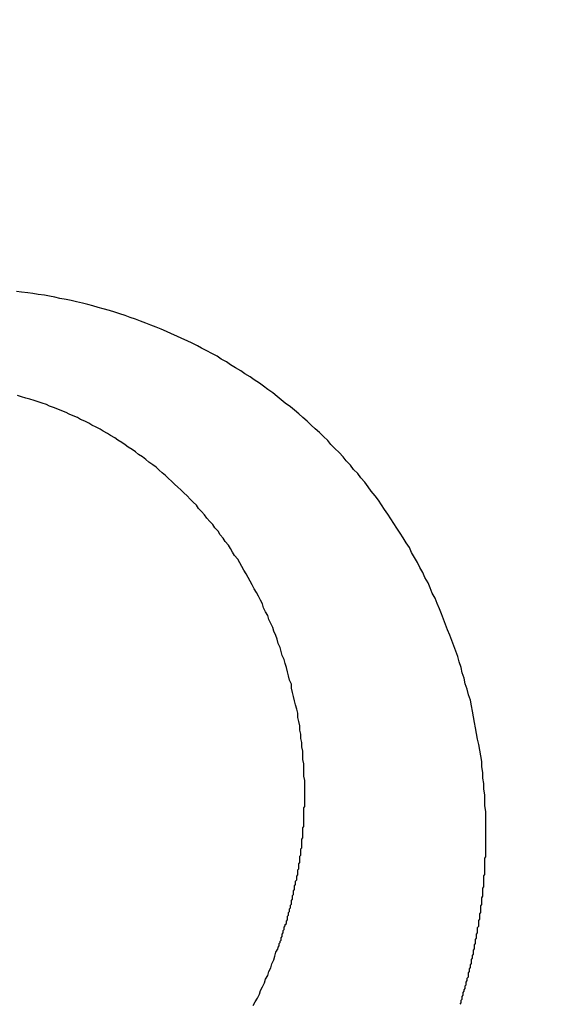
# Model space of a CAD drawing. Header units: millimetres. Extents: x 11979 to 23691, y 12825 to 41978.
# Tile 591 of 656: x 21621.279 to 21621.807, y 40478.984 to 40479.935. Entities that reach past the tile are written whole.
import ezdxf

# ---------------------------------------------------------------- set-up
doc = ezdxf.new("R2010")
doc.units = ezdxf.units.MM
for name, color, linetype in [('- niebieska cienka - izolacja', 120, 'Continuous'), ('-WYMIAR', 8, 'Continuous'), ('PROJEKTOWANE', 5, 'Continuous')]:
    doc.layers.add(name, color=color, linetype=linetype)
doc.styles.get("Standard").update_dxf_attribs({"font": 'arial.ttf'})
doc.dimstyles.new('CZA-KROPKA-50', dxfattribs={"dimtxt": 12, "dimasz": 1, "dimexe": 2, "dimexo": 25, "dimgap": 4, "dimtad": 1, "dimdec": 1, "dimrnd": 0.5, "dimzin": 9, "dimdsep": 46, "dimtxsty": 'Standard', "dimblk": 'CZA-KROPKA', "dimblk1": 'CZA-KROPKA', "dimblk2": 'CZA-KROPKA', "dimsah": 1, "dimcen": -20, "dimse1": 1, "dimse2": 1, "dimclrd": 8, "dimclre": 8, "dimclrt": 9, "dimadec": 0, "dimazin": 0, "dimtfac": 1, "dimtdec": 1, "dimtmove": 1, "dimatfit": 3, "dimldrblk": 'CZA-KROPKA', "dimfxl": 1, "dimtolj": 1, "dimtzin": 9, "dimarcsym": 0})

# ---------------------------------------------------------------- blocks, each defined once
blk = doc.blocks.new('CZA-KROPKA')
at = {"layer": '-WYMIAR', "linetype": 'ByBlock'}
for p, q in [((0, 10), (0, -10)), ((5, 0), (-5, 0))]:
    blk.add_line(p, q, dxfattribs=at)
at = {"layer": '-WYMIAR', "linetype": 'ByBlock', "const_width": 2.5}
blk.add_lwpolyline([(-1.25, 0, 1), (1.25, 0, 1)], format="xyb", close=True, dxfattribs=at)
blk = doc.blocks.new('*D1572')
at = {"layer": '-WYMIAR', "color": 8, "lineweight": -2}
blk.add_line((19929.26778, 40021.6846), (22203.26778, 40021.6846), dxfattribs=at)
at = {"layer": 'Defpoints', "color": 0}
for p in [(19928.26778, 40529.34138), (22204.26778, 40500.34138), (22204.26778, 40021.6846)]:
    blk.add_point(p, dxfattribs=at)
at = {"layer": '-WYMIAR', "color": 8, "lineweight": -2, "rotation": 180}
blk.add_blockref('CZA-KROPKA', (19928.26778, 40021.6846), dxfattribs=at)
at = {"layer": '-WYMIAR', "color": 8, "lineweight": -2}
blk.add_blockref('CZA-KROPKA', (22204.26778, 40021.6846), dxfattribs=at)
at = {"layer": '-WYMIAR', "color": 9, "insert": (21066.26778, 40031.81148), "char_height": 12, "attachment_point": 5}
blk.add_mtext('\\A1;2276', dxfattribs=at)
blk = doc.blocks.new('Pisuar NOVA PRO ze zintegrowanym ceramicznym sitkiem')
for points in [[(-0.0242465, -0.2419304, 0), (-0.0242465, -0.2418764, 0), (-0.0242465, -0.2418224, 0), (-0.0242465, -0.2417694, 0), (-0.0242465, -0.2417154, 0), (-0.0242565, -0.2416614, 0), (-0.0242565, -0.2416074, 0), (-0.0242565, -0.2415534, 0), (-0.0242665, -0.2414994, 0), (-0.0242665, -0.2414454, 0), (-0.0242765, -0.2413914, 0), (-0.0242765, -0.2413374, 0), (-0.0242865, -0.2412844, 0), (-0.0242865, -0.2412304, 0), (-0.0242965, -0.2411764, 0), (-0.0243065, -0.2411224, 0), (-0.0243165, -0.2410684, 0), (-0.0243265, -0.2410144, 0), (-0.0243365, -0.2409604, 0), (-0.0243465, -0.2409074, 0), (-0.0243565, -0.2408534, 0), (-0.0243665, -0.2407994, 0), (-0.0243765, -0.2407464, 0), (-0.0243865, -0.2406934, 0), (-0.0243965, -0.2406394, 0), (-0.0244165, -0.2405864, 0), (-0.0244265, -0.2405334, 0), (-0.0244465, -0.2404804, 0), (-0.0244565, -0.2404274, 0), (-0.0244765, -0.2403744, 0), (-0.0244865, -0.2403224, 0), (-0.0245065, -0.2402694, 0), (-0.0245165, -0.2402174, 0), (-0.0245365, -0.2401654, 0), (-0.0245565, -0.2401134, 0), (-0.0245765, -0.2400614, 0), (-0.0245965, -0.2400094, 0), (-0.0246165, -0.2399584, 0), (-0.0246365, -0.2399064, 0), (-0.0246565, -0.2398554, 0), (-0.0246765, -0.2398044, 0), (-0.0246965, -0.2397544, 0), (-0.0247165, -0.2397034, 0), (-0.0247365, -0.2396534, 0), (-0.0247665, -0.2396034, 0), (-0.0247865, -0.2395534, 0), (-0.0248065, -0.2395044, 0), (-0.0248365, -0.2394544, 0), (-0.0248565, -0.2394054, 0), (-0.0248865, -0.2393574, 0), (-0.0249065, -0.2393084, 0), (-0.0249365, -0.2392604, 0), (-0.0249665, -0.2392124, 0), (-0.0249865, -0.2391644, 0), (-0.0250165, -0.2391174, 0), (-0.0250465, -0.2390704, 0), (-0.0250765, -0.2390234, 0), (-0.0251065, -0.2389774, 0), (-0.0251365, -0.2389314, 0), (-0.0251665, -0.2388854, 0), (-0.0251965, -0.2388404, 0), (-0.0252265, -0.2387954, 0), (-0.0252565, -0.2387514, 0), (-0.0252865, -0.2387064, 0), (-0.0253165, -0.2386624, 0), (-0.0253565, -0.2386194, 0), (-0.0253865, -0.2385764, 0), (-0.0254165, -0.2385334, 0), (-0.0254565, -0.2384914, 0), (-0.0254865, -0.2384494, 0), (-0.0255265, -0.2384084, 0), (-0.0255565, -0.2383674, 0), (-0.0255965, -0.2383264, 0), (-0.0256265, -0.2382864, 0), (-0.0256665, -0.2382464, 0), (-0.0257065, -0.2382074, 0), (-0.0257465, -0.2381684, 0), (-0.0257765, -0.2381294, 0), (-0.0258165, -0.2380914, 0), (-0.0258565, -0.2380534, 0), (-0.0258965, -0.2380164, 0), (-0.0259365, -0.2379804, 0), (-0.0259765, -0.2379434, 0), (-0.0260165, -0.2379074, 0), (-0.0260565, -0.2378724, 0), (-0.0260965, -0.2378374, 0), (-0.0261365, -0.2378034, 0), (-0.0261865, -0.2377694, 0), (-0.0262265, -0.2377354, 0), (-0.0262665, -0.2377024, 0), (-0.0263065, -0.2376694, 0), (-0.0263565, -0.2376374, 0), (-0.0263965, -0.2376054, 0), (-0.0264365, -0.2375744, 0), (-0.0264865, -0.2375444, 0), (-0.0265265, -0.2375134, 0), (-0.0265765, -0.2374844, 0), (-0.0266165, -0.2374544, 0), (-0.0266665, -0.2374264, 0), (-0.0267165, -0.2373974, 0), (-0.0267565, -0.2373694, 0), (-0.0268065, -0.2373424, 0), (-0.0268465, -0.2373154, 0), (-0.0268965, -0.2372894, 0), (-0.0269465, -0.2372634, 0), (-0.0269965, -0.2372384, 0), (-0.0270365, -0.2372134, 0), (-0.0270865, -0.2371894, 0), (-0.0271365, -0.2371654, 0), (-0.0271865, -0.2371424, 0), (-0.0272365, -0.2371194, 0), (-0.0272865, -0.2370974, 0), (-0.0273365, -0.2370754, 0), (-0.0273865, -0.2370544, 0), (-0.0274365, -0.2370344, 0), (-0.0274865, -0.2370144, 0), (-0.0275365, -0.2369944, 0), (-0.0275865, -0.2369754, 0), (-0.0276365, -0.2369574, 0), (-0.0276865, -0.2369394, 0), (-0.0277365, -0.2369214, 0), (-0.0277865, -0.2369044, 0), (-0.0278365, -0.2368884, 0), (-0.0278865, -0.2368724, 0), (-0.0279465, -0.2368574, 0), (-0.0279965, -0.2368424, 0), (-0.0280465, -0.2368284, 0), (-0.0280965, -0.2368154, 0), (-0.0281465, -0.2368014, 0), (-0.0282065, -0.2367894, 0), (-0.0282565, -0.2367774, 0), (-0.0283065, -0.2367654, 0), (-0.0283665, -0.2367554, 0), (-0.0284165, -0.2367444, 0), (-0.0284665, -0.2367354, 0), (-0.0285165, -0.2367254, 0), (-0.0285765, -0.2367174, 0), (-0.0286265, -0.2367094, 0), (-0.0286765, -0.2367014, 0), (-0.0287365, -0.2366944, 0), (-0.0287865, -0.2366884, 0)], [(-0.0259965, -0.2415354, 0), (-0.0259965, -0.2414954, 0), (-0.0259965, -0.2414554, 0), (-0.0259965, -0.2414144, 0), (-0.0260065, -0.2413734, 0), (-0.0260065, -0.2413334, 0), (-0.0260065, -0.2412924, 0), (-0.0260065, -0.2412524, 0), (-0.0260165, -0.2412114, 0), (-0.0260165, -0.2411704, 0), (-0.0260165, -0.2411304, 0), (-0.0260265, -0.2410894, 0), (-0.0260265, -0.2410484, 0), (-0.0260365, -0.2410084, 0), (-0.0260365, -0.2409674, 0), (-0.0260465, -0.2409274, 0), (-0.0260465, -0.2408864, 0), (-0.0260565, -0.2408464, 0), (-0.0260665, -0.2408054, 0), (-0.0260665, -0.2407654, 0), (-0.0260765, -0.2407244, 0), (-0.0260865, -0.2406844, 0), (-0.0260965, -0.2406444, 0), (-0.0261065, -0.2406044, 0), (-0.0261165, -0.2405634, 0), (-0.0261265, -0.2405234, 0), (-0.0261265, -0.2404834, 0), (-0.0261465, -0.2404444, 0), (-0.0261565, -0.2404044, 0), (-0.0261665, -0.2403644, 0), (-0.0261765, -0.2403244, 0), (-0.0261865, -0.2402854, 0), (-0.0261965, -0.2402464, 0), (-0.0262165, -0.2402064, 0), (-0.0262265, -0.2401674, 0), (-0.0262365, -0.2401284, 0), (-0.0262565, -0.2400894, 0), (-0.0262665, -0.2400504, 0), (-0.0262765, -0.2400124, 0), (-0.0262965, -0.2399734, 0), (-0.0263065, -0.2399354, 0), (-0.0263265, -0.2398974, 0), (-0.0263465, -0.2398594, 0), (-0.0263565, -0.2398214, 0), (-0.0263765, -0.2397834, 0), (-0.0263965, -0.2397454, 0), (-0.0264065, -0.2397084, 0), (-0.0264265, -0.2396714, 0), (-0.0264465, -0.2396344, 0), (-0.0264665, -0.2395974, 0), (-0.0264865, -0.2395614, 0), (-0.0265065, -0.2395244, 0), (-0.0265265, -0.2394884, 0), (-0.0265465, -0.2394524, 0), (-0.0265665, -0.2394164, 0), (-0.0265865, -0.2393814, 0), (-0.0266065, -0.2393454, 0), (-0.0266265, -0.2393104, 0), (-0.0266465, -0.2392764, 0), (-0.0266765, -0.2392414, 0), (-0.0266965, -0.2392074, 0), (-0.0267165, -0.2391734, 0), (-0.0267365, -0.2391394, 0), (-0.0267665, -0.2391054, 0), (-0.0267865, -0.2390724, 0), (-0.0268165, -0.2390394, 0), (-0.0268365, -0.2390064, 0), (-0.0268665, -0.2389744, 0), (-0.0268865, -0.2389414, 0), (-0.0269165, -0.2389104, 0), (-0.0269465, -0.2388784, 0), (-0.0269665, -0.2388474, 0), (-0.0269965, -0.2388164, 0), (-0.0270265, -0.2387854, 0), (-0.0270465, -0.2387544, 0), (-0.0270765, -0.2387244, 0), (-0.0271065, -0.2386954, 0), (-0.0271365, -0.2386654, 0), (-0.0271665, -0.2386364, 0), (-0.0271965, -0.2386074, 0), (-0.0272265, -0.2385794, 0), (-0.0272565, -0.2385504, 0), (-0.0272865, -0.2385234, 0), (-0.0273165, -0.2384954, 0), (-0.0273465, -0.2384684, 0), (-0.0273765, -0.2384414, 0), (-0.0274065, -0.2384154, 0), (-0.0274365, -0.2383884, 0), (-0.0274665, -0.2383634, 0), (-0.0275065, -0.2383374, 0), (-0.0275365, -0.2383124, 0), (-0.0275665, -0.2382874, 0), (-0.0276065, -0.2382634, 0), (-0.0276365, -0.2382394, 0), (-0.0276665, -0.2382154, 0), (-0.0277065, -0.2381924, 0), (-0.0277365, -0.2381694, 0), (-0.0277665, -0.2381474, 0), (-0.0278065, -0.2381254, 0), (-0.0278365, -0.2381034, 0), (-0.0278765, -0.2380814, 0), (-0.0279065, -0.2380614, 0), (-0.0279465, -0.2380404, 0), (-0.0279765, -0.2380204, 0), (-0.0280165, -0.2380004, 0), (-0.0280565, -0.2379814, 0), (-0.0280865, -0.2379624, 0), (-0.0281265, -0.2379434, 0), (-0.0281665, -0.2379254, 0), (-0.0281965, -0.2379084, 0), (-0.0282365, -0.2378904, 0), (-0.0282765, -0.2378744, 0), (-0.0283065, -0.2378574, 0), (-0.0283465, -0.2378414, 0), (-0.0283865, -0.2378264, 0), (-0.0284265, -0.2378114, 0), (-0.0284665, -0.2377964, 0), (-0.0284965, -0.2377824, 0), (-0.0285365, -0.2377684, 0), (-0.0285765, -0.2377554, 0), (-0.0286165, -0.2377424, 0), (-0.0286565, -0.2377304, 0), (-0.0286965, -0.2377184, 0), (-0.0287365, -0.2377064, 0), (-0.0287765, -0.2376954, 0)], [(-0.0262565, -0.2430364, 0), (-0.0262565, -0.2430254, 0), (-0.0262465, -0.2430144, 0), (-0.0262465, -0.2430024, 0), (-0.0262465, -0.2429914, 0), (-0.0262365, -0.2429794, 0), (-0.0262365, -0.2429684, 0), (-0.0262265, -0.2429574, 0), (-0.0262265, -0.2429454, 0), (-0.0262265, -0.2429344, 0), (-0.0262165, -0.2429224, 0), (-0.0262165, -0.2429114, 0), (-0.0262165, -0.2429004, 0), (-0.0262065, -0.2428884, 0), (-0.0262065, -0.2428774, 0), (-0.0262065, -0.2428654, 0), (-0.0261965, -0.2428544, 0), (-0.0261965, -0.2428424, 0), (-0.0261965, -0.2428314, 0), (-0.0261865, -0.2428194, 0), (-0.0261865, -0.2428074, 0), (-0.0261765, -0.2427964, 0), (-0.0261765, -0.2427844, 0), (-0.0261765, -0.2427734, 0), (-0.0261665, -0.2427614, 0), (-0.0261665, -0.2427504, 0), (-0.0261665, -0.2427384, 0), (-0.0261665, -0.2427264, 0), (-0.0261565, -0.2427154, 0), (-0.0261565, -0.2427034, 0), (-0.0261565, -0.2426914, 0), (-0.0261465, -0.2426804, 0), (-0.0261465, -0.2426684, 0), (-0.0261465, -0.2426564, 0), (-0.0261365, -0.2426454, 0), (-0.0261365, -0.2426334, 0), (-0.0261365, -0.2426214, 0), (-0.0261265, -0.2426104, 0), (-0.0261265, -0.2425984, 0), (-0.0261265, -0.2425864, 0), (-0.0261265, -0.2425754, 0), (-0.0261165, -0.2425634, 0), (-0.0261165, -0.2425514, 0), (-0.0261165, -0.2425394, 0), (-0.0261165, -0.2425274, 0), (-0.0261065, -0.2425164, 0), (-0.0261065, -0.2425044, 0), (-0.0261065, -0.2424924, 0), (-0.0261065, -0.2424804, 0), (-0.0260965, -0.2424694, 0), (-0.0260965, -0.2424574, 0), (-0.0260965, -0.2424454, 0), (-0.0260965, -0.2424334, 0), (-0.0260865, -0.2424214, 0), (-0.0260865, -0.2424094, 0), (-0.0260865, -0.2423984, 0), (-0.0260865, -0.2423864, 0), (-0.0260765, -0.2423744, 0), (-0.0260765, -0.2423624, 0), (-0.0260765, -0.2423504, 0), (-0.0260765, -0.2423384, 0), (-0.0260665, -0.2423264, 0), (-0.0260665, -0.2423144, 0), (-0.0260665, -0.2423034, 0), (-0.0260665, -0.2422914, 0), (-0.0260665, -0.2422794, 0), (-0.0260565, -0.2422674, 0), (-0.0260565, -0.2422554, 0), (-0.0260565, -0.2422434, 0), (-0.0260565, -0.2422314, 0), (-0.0260565, -0.2422194, 0), (-0.0260465, -0.2422074, 0), (-0.0260465, -0.2421954, 0), (-0.0260465, -0.2421834, 0), (-0.0260465, -0.2421714, 0), (-0.0260465, -0.2421594, 0), (-0.0260465, -0.2421474, 0), (-0.0260365, -0.2421364, 0), (-0.0260365, -0.2421244, 0), (-0.0260365, -0.2421124, 0), (-0.0260365, -0.2421004, 0), (-0.0260365, -0.2420884, 0), (-0.0260365, -0.2420764, 0), (-0.0260265, -0.2420644, 0), (-0.0260265, -0.2420524, 0), (-0.0260265, -0.2420404, 0), (-0.0260265, -0.2420284, 0), (-0.0260265, -0.2420164, 0), (-0.0260265, -0.2420044, 0), (-0.0260265, -0.2419924, 0), (-0.0260265, -0.2419804, 0), (-0.0260165, -0.2419684, 0), (-0.0260165, -0.2419564, 0), (-0.0260165, -0.2419444, 0), (-0.0260165, -0.2419324, 0), (-0.0260165, -0.2419204, 0), (-0.0260165, -0.2419084, 0), (-0.0260165, -0.2418964, 0), (-0.0260165, -0.2418844, 0), (-0.0260165, -0.2418724, 0), (-0.0260065, -0.2418604, 0), (-0.0260065, -0.2418484, 0), (-0.0260065, -0.2418364, 0), (-0.0260065, -0.2418244, 0), (-0.0260065, -0.2418124, 0), (-0.0260065, -0.2418004, 0), (-0.0260065, -0.2417884, 0), (-0.0260065, -0.2417764, 0), (-0.0260065, -0.2417644, 0), (-0.0260065, -0.2417524, 0), (-0.0260065, -0.2417404, 0), (-0.0260065, -0.2417284, 0), (-0.0260065, -0.2417164, 0), (-0.0260065, -0.2417044, 0), (-0.0260065, -0.2416914, 0), (-0.0260065, -0.2416794, 0), (-0.0259965, -0.2416674, 0), (-0.0259965, -0.2416554, 0), (-0.0259965, -0.2416434, 0), (-0.0259965, -0.2416314, 0), (-0.0259965, -0.2416194, 0), (-0.0259965, -0.2416074, 0), (-0.0259965, -0.2415954, 0), (-0.0259965, -0.2415834, 0), (-0.0259965, -0.2415714, 0), (-0.0259965, -0.2415594, 0), (-0.0259965, -0.2415474, 0), (-0.0259965, -0.2415354, 0)], [(-0.0244965, -0.2435774, 0), (-0.0244865, -0.2435644, 0), (-0.0244865, -0.2435524, 0), (-0.0244865, -0.2435394, 0), (-0.0244765, -0.2435274, 0), (-0.0244765, -0.2435144, 0), (-0.0244765, -0.2435014, 0), (-0.0244665, -0.2434894, 0), (-0.0244665, -0.2434764, 0), (-0.0244665, -0.2434644, 0), (-0.0244565, -0.2434514, 0), (-0.0244565, -0.2434384, 0), (-0.0244465, -0.2434264, 0), (-0.0244465, -0.2434134, 0), (-0.0244465, -0.2434004, 0), (-0.0244365, -0.2433884, 0), (-0.0244365, -0.2433754, 0), (-0.0244365, -0.2433624, 0), (-0.0244265, -0.2433494, 0), (-0.0244265, -0.2433374, 0), (-0.0244265, -0.2433244, 0), (-0.0244165, -0.2433114, 0), (-0.0244165, -0.2432984, 0), (-0.0244165, -0.2432864, 0), (-0.0244165, -0.2432734, 0), (-0.0244065, -0.2432604, 0), (-0.0244065, -0.2432474, 0), (-0.0244065, -0.2432344, 0), (-0.0243965, -0.2432224, 0), (-0.0243965, -0.2432094, 0), (-0.0243965, -0.2431964, 0), (-0.0243865, -0.2431834, 0), (-0.0243865, -0.2431704, 0), (-0.0243865, -0.2431574, 0), (-0.0243865, -0.2431454, 0), (-0.0243765, -0.2431324, 0), (-0.0243765, -0.2431194, 0), (-0.0243765, -0.2431064, 0), (-0.0243665, -0.2430934, 0), (-0.0243665, -0.2430804, 0), (-0.0243665, -0.2430674, 0), (-0.0243665, -0.2430544, 0), (-0.0243565, -0.2430414, 0), (-0.0243565, -0.2430284, 0), (-0.0243565, -0.2430164, 0), (-0.0243565, -0.2430034, 0), (-0.0243465, -0.2429904, 0), (-0.0243465, -0.2429774, 0), (-0.0243465, -0.2429644, 0), (-0.0243465, -0.2429514, 0), (-0.0243365, -0.2429384, 0), (-0.0243365, -0.2429254, 0), (-0.0243365, -0.2429124, 0), (-0.0243365, -0.2428994, 0), (-0.0243265, -0.2428864, 0), (-0.0243265, -0.2428734, 0), (-0.0243265, -0.2428604, 0), (-0.0243265, -0.2428474, 0), (-0.0243265, -0.2428344, 0), (-0.0243165, -0.2428214, 0), (-0.0243165, -0.2428084, 0), (-0.0243165, -0.2427954, 0), (-0.0243165, -0.2427824, 0), (-0.0243165, -0.2427694, 0), (-0.0243065, -0.2427564, 0), (-0.0243065, -0.2427434, 0), (-0.0243065, -0.2427304, 0), (-0.0243065, -0.2427174, 0), (-0.0243065, -0.2427044, 0), (-0.0242965, -0.2426914, 0), (-0.0242965, -0.2426774, 0), (-0.0242965, -0.2426644, 0), (-0.0242965, -0.2426514, 0), (-0.0242965, -0.2426384, 0), (-0.0242965, -0.2426254, 0), (-0.0242865, -0.2426124, 0), (-0.0242865, -0.2425994, 0), (-0.0242865, -0.2425864, 0), (-0.0242865, -0.2425734, 0), (-0.0242865, -0.2425604, 0), (-0.0242865, -0.2425474, 0), (-0.0242765, -0.2425344, 0), (-0.0242765, -0.2425204, 0), (-0.0242765, -0.2425074, 0), (-0.0242765, -0.2424944, 0), (-0.0242765, -0.2424814, 0), (-0.0242765, -0.2424684, 0), (-0.0242765, -0.2424554, 0), (-0.0242665, -0.2424424, 0), (-0.0242665, -0.2424294, 0), (-0.0242665, -0.2424164, 0), (-0.0242665, -0.2424024, 0), (-0.0242665, -0.2423894, 0), (-0.0242665, -0.2423764, 0), (-0.0242665, -0.2423634, 0), (-0.0242665, -0.2423504, 0), (-0.0242665, -0.2423374, 0), (-0.0242565, -0.2423244, 0), (-0.0242565, -0.2423114, 0), (-0.0242565, -0.2422974, 0), (-0.0242565, -0.2422844, 0), (-0.0242565, -0.2422714, 0), (-0.0242565, -0.2422584, 0), (-0.0242565, -0.2422454, 0), (-0.0242565, -0.2422324, 0), (-0.0242565, -0.2422194, 0), (-0.0242565, -0.2422054, 0), (-0.0242565, -0.2421924, 0), (-0.0242565, -0.2421794, 0), (-0.0242565, -0.2421664, 0), (-0.0242465, -0.2421534, 0), (-0.0242465, -0.2421404, 0), (-0.0242465, -0.2421274, 0), (-0.0242465, -0.2421144, 0), (-0.0242465, -0.2421004, 0), (-0.0242465, -0.2420874, 0), (-0.0242465, -0.2420744, 0), (-0.0242465, -0.2420614, 0), (-0.0242465, -0.2420484, 0), (-0.0242465, -0.2420354, 0), (-0.0242465, -0.2420224, 0), (-0.0242465, -0.2420084, 0), (-0.0242465, -0.2419954, 0), (-0.0242465, -0.2419824, 0), (-0.0242465, -0.2419694, 0), (-0.0242465, -0.2419564, 0), (-0.0242465, -0.2419434, 0), (-0.0242465, -0.2419304, 0)], [(-0.0264965, -0.2435894, 0), (-0.0264765, -0.2435534, 0), (-0.0264565, -0.2435174, 0), (-0.0264365, -0.2434814, 0), (-0.0264265, -0.2434444, 0), (-0.0264065, -0.2434084, 0), (-0.0263865, -0.2433714, 0), (-0.0263765, -0.2433354, 0), (-0.0263565, -0.2432984, 0), (-0.0263465, -0.2432614, 0), (-0.0263265, -0.2432244, 0), (-0.0263165, -0.2431864, 0), (-0.0262965, -0.2431494, 0), (-0.0262865, -0.2431124, 0), (-0.0262765, -0.2430744, 0), (-0.0262565, -0.2430374, 0)]]:
    blk.add_polyline3d(points)

msp = doc.modelspace()

# ---------------------------------------------------------------- hatches: boundary and pattern name
at = {"layer": '- niebieska cienka - izolacja'}
h = msp.add_hatch(dxfattribs=at)
h.set_pattern_fill('ANSI31', color=5, scale=10)
h.set_pattern_definition([(315, (8112.473, 14221.135), (19.7999996, -4e-15), [3.394112, -24.607316]), (315, (8112.473, 14240.935), (19.7999996, -4e-15), [3.394112, -24.607316]), (315, (8126.073, 14214.135), (19.7999996, -4e-15), [3.959798, -24.04163]), (315, (8126.073, 14233.935), (19.7999996, -4e-15), [3.959798, -24.04163]), (0, (8122.273, 14219.935), (0, 19.8), [0.2, -19.6]), (90, (8122.473, 14219.935), (-19.8, 1e-15), [0.2, -19.6]), (0, (8122.473, 14220.135), (0, 19.8), [0.2, -19.6]), (0, (8122.673, 14220.135), (0, 19.8), [0.2, -19.6]), (0, (8122.873, 14220.135), (0, 19.8), [0.2, -19.6]), (0, (8123.073, 14220.135), (0, 19.8), [0.2, -19.6]), (90, (8123.273, 14219.935), (-19.8, 1e-15), [0.2, -19.6]), (0, (8123.273, 14219.935), (0, 19.8), [0.2, -19.6]), (90, (8123.473, 14219.735), (-19.8, 1e-15), [0.2, -19.6]), (0, (8123.473, 14219.735), (0, 19.8), [0.2, -19.6]), (90, (8123.673, 14219.535), (-19.8, 1e-15), [0.2, -19.6]), (90, (8123.673, 14219.335), (-19.8, 1e-15), [0.2, -19.6]), (90, (8123.673, 14219.135), (-19.8, 1e-15), [0.2, -19.6]), (90, (8123.673, 14218.935), (-19.8, 1e-15), [0.2, -19.6]), (0, (8123.473, 14218.935), (0, 19.8), [0.2, -19.6]), (90, (8123.473, 14218.735), (-19.8, 1e-15), [0.2, -19.6]), (0, (8123.273, 14218.735), (0, 19.8), [0.2, -19.6]), (90, (8123.273, 14218.535), (-19.8, 1e-15), [0.2, -19.6]), (0, (8123.073, 14218.535), (0, 19.8), [0.2, -19.6]), (0, (8122.873, 14218.535), (0, 19.8), [0.2, -19.6]), (0, (8122.673, 14218.535), (0, 19.8), [0.2, -19.6]), (0, (8122.473, 14218.535), (0, 19.8), [0.2, -19.6]), (90, (8122.473, 14218.535), (-19.8, 1e-15), [0.2, -19.6]), (0, (8122.273, 14218.735), (0, 19.8), [0.2, -19.6]), (90, (8122.273, 14218.735), (-19.8, 1e-15), [0.2, -19.6]), (0, (8122.073, 14218.935), (0, 19.8), [0.2, -19.6]), (90, (8122.073, 14218.935), (-19.8, 1e-15), [0.2, -19.6]), (90, (8122.073, 14219.135), (-19.8, 1e-15), [0.2, -19.6]), (90, (8122.073, 14219.335), (-19.8, 1e-15), [0.2, -19.6]), (90, (8122.073, 14219.535), (-19.8, 1e-15), [0.2, -19.6]), (0, (8122.073, 14219.735), (0, 19.8), [0.2, -19.6]), (90, (8122.273, 14219.735), (-19.8, 1e-15), [0.2, -19.6]), (90, (8119.273, 14202.735), (-19.8, 1e-15), [0.2, -19.6]), (0, (8119.073, 14202.735), (0, 19.8), [0.2, -19.6]), (90, (8119.073, 14202.535), (-19.8, 1e-15), [0.2, -19.6]), (90, (8119.073, 14202.335), (-19.8, 1e-15), [0.2, -19.6]), (90, (8119.073, 14202.135), (-19.8, 1e-15), [0.2, -19.6]), (90, (8119.073, 14201.935), (-19.8, 1e-15), [0.2, -19.6]), (0, (8119.073, 14201.935), (0, 19.8), [0.2, -19.6]), (90, (8119.273, 14201.735), (-19.8, 1e-15), [0.2, -19.6]), (0, (8119.273, 14201.735), (0, 19.8), [0.2, -19.6]), (90, (8119.473, 14201.535), (-19.8, 1e-15), [0.2, -19.6]), (0, (8119.473, 14201.535), (0, 19.8), [0.2, -19.6]), (90, (8119.673, 14201.335), (-19.8, 1e-15), [0.2, -19.6]), (0, (8119.673, 14201.335), (0, 19.8), [0.2, -19.6]), (0, (8119.873, 14201.335), (0, 19.8), [0.2, -19.6]), (0, (8120.073, 14201.335), (0, 19.8), [0.2, -19.6]), (0, (8120.273, 14201.335), (0, 19.8), [0.2, -19.6]), (90, (8120.473, 14201.335), (-19.8, 1e-15), [0.2, -19.6]), (0, (8120.473, 14201.535), (0, 19.8), [0.2, -19.6]), (90, (8120.673, 14201.535), (-19.8, 1e-15), [0.2, -19.6]), (0, (8120.673, 14201.735), (0, 19.8), [0.2, -19.6]), (90, (8120.873, 14201.735), (-19.8, 1e-15), [0.2, -19.6]), (0, (8120.873, 14201.935), (0, 19.8), [0.2, -19.6]), (90, (8121.073, 14201.935), (-19.8, 1e-15), [0.2, -19.6]), (90, (8121.073, 14202.135), (-19.8, 1e-15), [0.2, -19.6]), (90, (8121.073, 14202.335), (-19.8, 1e-15), [0.2, -19.6]), (90, (8121.073, 14202.535), (-19.8, 1e-15), [0.2, -19.6]), (0, (8120.873, 14202.735), (0, 19.8), [0.2, -19.6]), (90, (8120.873, 14202.735), (-19.8, 1e-15), [0.2, -19.6]), (0, (8120.673, 14202.935), (0, 19.8), [0.2, -19.6]), (90, (8120.673, 14202.935), (-19.8, 1e-15), [0.2, -19.6]), (0, (8120.473, 14203.135), (0, 19.8), [0.2, -19.6]), (90, (8120.473, 14203.135), (-19.8, 1e-15), [0.2, -19.6]), (0, (8120.273, 14203.335), (0, 19.8), [0.2, -19.6]), (0, (8120.073, 14203.335), (0, 19.8), [0.2, -19.6]), (0, (8119.873, 14203.335), (0, 19.8), [0.2, -19.6]), (0, (8119.673, 14203.335), (0, 19.8), [0.2, -19.6]), (90, (8119.673, 14203.135), (-19.8, 1e-15), [0.2, -19.6]), (0, (8119.473, 14203.135), (0, 19.8), [0.2, -19.6]), (90, (8119.473, 14202.935), (-19.8, 1e-15), [0.2, -19.6]), (0, (8119.273, 14202.935), (0, 19.8), [0.2, -19.6]), (90, (8122.273, 14203.335), (-19.8, 1e-15), [0.2, -19.6]), (0, (8122.273, 14203.535), (0, 19.8), [0.2, -19.6]), (90, (8122.473, 14203.535), (-19.8, 1e-15), [0.2, -19.6]), (0, (8122.473, 14203.735), (0, 19.8), [0.2, -19.6]), (0, (8122.673, 14203.735), (0, 19.8), [0.2, -19.6]), (0, (8122.873, 14203.735), (0, 19.8), [0.2, -19.6]), (0, (8123.073, 14203.735), (0, 19.8), [0.2, -19.6]), (0, (8123.273, 14203.735), (0, 19.8), [0.2, -19.6]), (0, (8123.473, 14203.735), (0, 19.8), [0.2, -19.6]), (90, (8123.673, 14203.535), (-19.8, 1e-15), [0.2, -19.6]), (0, (8123.673, 14203.535), (0, 19.8), [0.2, -19.6]), (90, (8123.873, 14203.335), (-19.8, 1e-15), [0.2, -19.6]), (0, (8123.873, 14203.335), (0, 19.8), [0.2, -19.6]), (90, (8124.073, 14203.135), (-19.8, 1e-15), [0.2, -19.6]), (0, (8124.073, 14203.135), (0, 19.8), [0.2, -19.6]), (90, (8124.273, 14202.935), (-19.8, 1e-15), [0.2, -19.6]), (90, (8124.273, 14202.735), (-19.8, 1e-15), [0.2, -19.6]), (90, (8124.273, 14202.535), (-19.8, 1e-15), [0.2, -19.6]), (90, (8124.273, 14202.335), (-19.8, 1e-15), [0.2, -19.6]), (90, (8124.273, 14202.135), (-19.8, 1e-15), [0.2, -19.6]), (90, (8124.273, 14201.935), (-19.8, 1e-15), [0.2, -19.6]), (0, (8124.073, 14201.935), (0, 19.8), [0.2, -19.6]), (90, (8124.073, 14201.735), (-19.8, 1e-15), [0.2, -19.6]), (0, (8123.873, 14201.735), (0, 19.8), [0.2, -19.6]), (90, (8123.873, 14201.535), (-19.8, 1e-15), [0.2, -19.6]), (0, (8123.673, 14201.535), (0, 19.8), [0.2, -19.6]), (90, (8123.673, 14201.335), (-19.8, 1e-15), [0.2, -19.6]), (0, (8123.473, 14201.335), (0, 19.8), [0.2, -19.6]), (0, (8123.273, 14201.335), (0, 19.8), [0.2, -19.6]), (0, (8123.073, 14201.335), (0, 19.8), [0.2, -19.6]), (0, (8122.873, 14201.335), (0, 19.8), [0.2, -19.6]), (0, (8122.673, 14201.335), (0, 19.8), [0.2, -19.6]), (0, (8122.473, 14201.335), (0, 19.8), [0.2, -19.6]), (90, (8122.473, 14201.335), (-19.8, 1e-15), [0.2, -19.6]), (0, (8122.273, 14201.535), (0, 19.8), [0.2, -19.6]), (90, (8122.273, 14201.535), (-19.8, 1e-15), [0.2, -19.6]), (0, (8122.073, 14201.735), (0, 19.8), [0.2, -19.6]), (90, (8122.073, 14201.735), (-19.8, 1e-15), [0.2, -19.6]), (0, (8121.873, 14201.935), (0, 19.8), [0.2, -19.6]), (90, (8121.873, 14201.935), (-19.8, 1e-15), [0.2, -19.6]), (90, (8121.873, 14202.135), (-19.8, 1e-15), [0.2, -19.6]), (90, (8121.873, 14202.335), (-19.8, 1e-15), [0.2, -19.6]), (90, (8121.873, 14202.535), (-19.8, 1e-15), [0.2, -19.6]), (90, (8121.873, 14202.735), (-19.8, 1e-15), [0.2, -19.6]), (90, (8121.873, 14202.935), (-19.8, 1e-15), [0.2, -19.6]), (0, (8121.873, 14203.135), (0, 19.8), [0.2, -19.6]), (90, (8122.073, 14203.135), (-19.8, 1e-15), [0.2, -19.6]), (0, (8122.073, 14203.335), (0, 19.8), [0.2, -19.6]), (0, (8114.073, 14217.935), (0, 19.8), [0.2, -19.6]), (90, (8114.273, 14217.935), (-19.8, 1e-15), [0.2, -19.6]), (0, (8114.273, 14218.135), (0, 19.8), [0.2, -19.6]), (0, (8114.473, 14218.135), (0, 19.8), [0.2, -19.6]), (0, (8114.673, 14218.135), (0, 19.8), [0.2, -19.6]), (0, (8114.873, 14218.135), (0, 19.8), [0.2, -19.6]), (90, (8115.073, 14217.935), (-19.8, 1e-15), [0.2, -19.6]), (0, (8115.073, 14217.935), (0, 19.8), [0.2, -19.6]), (90, (8115.273, 14217.735), (-19.8, 1e-15), [0.2, -19.6]), (0, (8115.273, 14217.735), (0, 19.8), [0.2, -19.6]), (90, (8115.473, 14217.535), (-19.8, 1e-15), [0.2, -19.6]), (90, (8115.473, 14217.335), (-19.8, 1e-15), [0.2, -19.6]), (90, (8115.473, 14217.135), (-19.8, 1e-15), [0.2, -19.6]), (90, (8115.473, 14216.935), (-19.8, 1e-15), [0.2, -19.6]), (0, (8115.273, 14216.935), (0, 19.8), [0.2, -19.6]), (90, (8115.273, 14216.735), (-19.8, 1e-15), [0.2, -19.6]), (0, (8115.073, 14216.735), (0, 19.8), [0.2, -19.6]), (90, (8115.073, 14216.535), (-19.8, 1e-15), [0.2, -19.6]), (0, (8114.873, 14216.535), (0, 19.8), [0.2, -19.6]), (0, (8114.673, 14216.535), (0, 19.8), [0.2, -19.6]), (0, (8114.473, 14216.535), (0, 19.8), [0.2, -19.6]), (0, (8114.273, 14216.535), (0, 19.8), [0.2, -19.6]), (90, (8114.273, 14216.535), (-19.8, 1e-15), [0.2, -19.6]), (0, (8114.073, 14216.735), (0, 19.8), [0.2, -19.6]), (90, (8114.073, 14216.735), (-19.8, 1e-15), [0.2, -19.6]), (0, (8113.873, 14216.935), (0, 19.8), [0.2, -19.6]), (90, (8113.873, 14216.935), (-19.8, 1e-15), [0.2, -19.6]), (90, (8113.873, 14217.135), (-19.8, 1e-15), [0.2, -19.6]), (90, (8113.873, 14217.335), (-19.8, 1e-15), [0.2, -19.6]), (90, (8113.873, 14217.535), (-19.8, 1e-15), [0.2, -19.6]), (0, (8113.873, 14217.735), (0, 19.8), [0.2, -19.6]), (90, (8114.073, 14217.735), (-19.8, 1e-15), [0.2, -19.6]), (90, (8111.073, 14216.735), (-19.8, 1e-15), [0.2, -19.6]), (0, (8111.073, 14216.935), (0, 19.8), [0.2, -19.6]), (90, (8111.273, 14216.935), (-19.8, 1e-15), [0.2, -19.6]), (0, (8111.273, 14217.135), (0, 19.8), [0.2, -19.6]), (0, (8111.473, 14217.135), (0, 19.8), [0.2, -19.6]), (0, (8111.673, 14217.135), (0, 19.8), [0.2, -19.6]), (0, (8111.873, 14217.135), (0, 19.8), [0.2, -19.6]), (0, (8112.073, 14217.135), (0, 19.8), [0.2, -19.6]), (0, (8112.273, 14217.135), (0, 19.8), [0.2, -19.6]), (90, (8112.473, 14216.935), (-19.8, 1e-15), [0.2, -19.6]), (0, (8112.473, 14216.935), (0, 19.8), [0.2, -19.6]), (90, (8112.673, 14216.735), (-19.8, 1e-15), [0.2, -19.6]), (0, (8112.673, 14216.735), (0, 19.8), [0.2, -19.6]), (90, (8112.873, 14216.535), (-19.8, 1e-15), [0.2, -19.6]), (0, (8112.873, 14216.535), (0, 19.8), [0.2, -19.6]), (90, (8113.073, 14216.335), (-19.8, 1e-15), [0.2, -19.6]), (90, (8113.073, 14216.135), (-19.8, 1e-15), [0.2, -19.6]), (90, (8113.073, 14215.935), (-19.8, 1e-15), [0.2, -19.6]), (90, (8113.073, 14215.735), (-19.8, 1e-15), [0.2, -19.6]), (90, (8113.073, 14215.535), (-19.8, 1e-15), [0.2, -19.6]), (90, (8113.073, 14215.335), (-19.8, 1e-15), [0.2, -19.6]), (0, (8112.873, 14215.335), (0, 19.8), [0.2, -19.6]), (90, (8112.873, 14215.135), (-19.8, 1e-15), [0.2, -19.6]), (0, (8112.673, 14215.135), (0, 19.8), [0.2, -19.6]), (90, (8112.673, 14214.935), (-19.8, 1e-15), [0.2, -19.6]), (0, (8112.473, 14214.935), (0, 19.8), [0.2, -19.6]), (90, (8112.473, 14214.735), (-19.8, 1e-15), [0.2, -19.6]), (0, (8112.273, 14214.735), (0, 19.8), [0.2, -19.6]), (0, (8112.073, 14214.735), (0, 19.8), [0.2, -19.6]), (0, (8111.873, 14214.735), (0, 19.8), [0.2, -19.6]), (0, (8111.673, 14214.735), (0, 19.8), [0.2, -19.6]), (0, (8111.473, 14214.735), (0, 19.8), [0.2, -19.6]), (0, (8111.273, 14214.735), (0, 19.8), [0.2, -19.6]), (90, (8111.273, 14214.735), (-19.8, 1e-15), [0.2, -19.6]), (0, (8111.073, 14214.935), (0, 19.8), [0.2, -19.6]), (90, (8111.073, 14214.935), (-19.8, 1e-15), [0.2, -19.6]), (0, (8110.873, 14215.135), (0, 19.8), [0.2, -19.6]), (90, (8110.873, 14215.135), (-19.8, 1e-15), [0.2, -19.6]), (0, (8110.673, 14215.335), (0, 19.8), [0.2, -19.6]), (90, (8110.673, 14215.335), (-19.8, 1e-15), [0.2, -19.6]), (90, (8110.673, 14215.535), (-19.8, 1e-15), [0.2, -19.6]), (90, (8110.673, 14215.735), (-19.8, 1e-15), [0.2, -19.6]), (90, (8110.673, 14215.935), (-19.8, 1e-15), [0.2, -19.6]), (90, (8110.673, 14216.135), (-19.8, 1e-15), [0.2, -19.6]), (90, (8110.673, 14216.335), (-19.8, 1e-15), [0.2, -19.6]), (0, (8110.673, 14216.535), (0, 19.8), [0.2, -19.6]), (90, (8110.873, 14216.535), (-19.8, 1e-15), [0.2, -19.6]), (0, (8110.873, 14216.735), (0, 19.8), [0.2, -19.6]), (90, (8113.273, 14214.335), (-19.8, 1e-15), [0.2, -19.6]), (0, (8113.073, 14214.335), (0, 19.8), [0.2, -19.6]), (90, (8113.073, 14214.135), (-19.8, 1e-15), [0.2, -19.6]), (90, (8113.073, 14213.935), (-19.8, 1e-15), [0.2, -19.6]), (90, (8113.073, 14213.735), (-19.8, 1e-15), [0.2, -19.6]), (90, (8113.073, 14213.535), (-19.8, 1e-15), [0.2, -19.6]), (0, (8113.073, 14213.535), (0, 19.8), [0.2, -19.6]), (90, (8113.273, 14213.335), (-19.8, 1e-15), [0.2, -19.6]), (0, (8113.273, 14213.335), (0, 19.8), [0.2, -19.6]), (90, (8113.473, 14213.135), (-19.8, 1e-15), [0.2, -19.6]), (0, (8113.473, 14213.135), (0, 19.8), [0.2, -19.6]), (90, (8113.673, 14212.935), (-19.8, 1e-15), [0.2, -19.6]), (0, (8113.673, 14212.935), (0, 19.8), [0.2, -19.6]), (0, (8113.873, 14212.935), (0, 19.8), [0.2, -19.6]), (0, (8114.073, 14212.935), (0, 19.8), [0.2, -19.6]), (0, (8114.273, 14212.935), (0, 19.8), [0.2, -19.6]), (90, (8114.473, 14212.935), (-19.8, 1e-15), [0.2, -19.6]), (0, (8114.473, 14213.135), (0, 19.8), [0.2, -19.6]), (90, (8114.673, 14213.135), (-19.8, 1e-15), [0.2, -19.6]), (0, (8114.673, 14213.335), (0, 19.8), [0.2, -19.6]), (90, (8114.873, 14213.335), (-19.8, 1e-15), [0.2, -19.6]), (0, (8114.873, 14213.535), (0, 19.8), [0.2, -19.6]), (90, (8115.073, 14213.535), (-19.8, 1e-15), [0.2, -19.6]), (90, (8115.073, 14213.735), (-19.8, 1e-15), [0.2, -19.6]), (90, (8115.073, 14213.935), (-19.8, 1e-15), [0.2, -19.6]), (90, (8115.073, 14214.135), (-19.8, 1e-15), [0.2, -19.6]), (0, (8114.873, 14214.335), (0, 19.8), [0.2, -19.6]), (90, (8114.873, 14214.335), (-19.8, 1e-15), [0.2, -19.6]), (0, (8114.673, 14214.535), (0, 19.8), [0.2, -19.6]), (90, (8114.673, 14214.535), (-19.8, 1e-15), [0.2, -19.6]), (0, (8114.473, 14214.735), (0, 19.8), [0.2, -19.6]), (90, (8114.473, 14214.735), (-19.8, 1e-15), [0.2, -19.6]), (0, (8114.273, 14214.935), (0, 19.8), [0.2, -19.6]), (0, (8114.073, 14214.935), (0, 19.8), [0.2, -19.6]), (0, (8113.873, 14214.935), (0, 19.8), [0.2, -19.6]), (0, (8113.673, 14214.935), (0, 19.8), [0.2, -19.6]), (90, (8113.673, 14214.735), (-19.8, 1e-15), [0.2, -19.6]), (0, (8113.473, 14214.735), (0, 19.8), [0.2, -19.6]), (90, (8113.473, 14214.535), (-19.8, 1e-15), [0.2, -19.6]), (0, (8113.273, 14214.535), (0, 19.8), [0.2, -19.6]), (315, (8123.673, 14206.535), (19.7999996, -4e-15), [4.24264, -23.758788]), (315, (8123.673, 14226.335), (19.7999996, -4e-15), [4.24264, -23.758788]), (315, (8119.673, 14204.135), (19.7999996, -4e-15), [3.959798, -24.04163]), (315, (8119.673, 14223.935), (19.7999996, -4e-15), [3.959798, -24.04163]), (315, (8116.073, 14210.935), (19.7999996, -4e-15), [4.24264, -23.758788]), (315, (8116.073, 14230.735), (19.7999996, -4e-15), [4.24264, -23.758788]), (315, (8113.473, 14216.735), (19.7999996, -4e-15), [3.676956, -24.324474]), (315, (8113.473, 14236.535), (19.7999996, -4e-15), [3.676956, -24.324474]), (315, (8120.273, 14212.535), (19.7999996, -4e-15), [4.24264, -23.758788]), (315, (8120.273, 14232.335), (19.7999996, -4e-15), [4.24264, -23.758788]), (315, (8118.273, 14218.335), (19.7999996, -4e-15), [3.676956, -24.324474]), (315, (8118.273, 14238.135), (19.7999996, -4e-15), [3.676956, -24.324474]), (315, (8116.473, 14203.935), (19.7999996, -4e-15), [3.676956, -24.324474]), (315, (8116.473, 14223.735), (19.7999996, -4e-15), [3.676956, -24.324474]), (315, (8109.073, 14206.935), (19.7999996, -4e-15), [3.676956, -24.324474]), (315, (8109.073, 14226.735), (19.7999996, -4e-15), [3.676956, -24.324474])])
h.paths.add_polyline_path([(21952.26778, 40503.34138), (21958.26778, 40503.34138), (21958.26778, 40413.34138), (21972.26778, 40413.34138), (21972.26778, 40407.34138), (21932.26778, 40407.34138), (21932.26778, 40413.34138), (21952.26778, 40413.34138)])
h.paths.add_polyline_path([(21840.26778, 40346.34138), (21852.26778, 40346.34138), (21852.26778, 40503.34138), (21840.26778, 40503.34138)])
h.paths.add_polyline_path([(21673.26778, 40403.34138), (21670.63461, 40403.34138), (21670.63461, 40391.34138), (21690.63461, 40391.34138), (21690.63461, 40403.34138), (21685.26778, 40403.34138), (21685.26778, 40457.39136, 0.043228), (21673.26778, 40455.83226)])
h.paths.add_polyline_path([(21782.26778, 40391.34138), (21782.26778, 40400.34138), (21797.24268, 40400.34138), (21797.24268, 40403.34138), (21840.26778, 40403.34138), (21840.26778, 40391.34138)])
h.paths.add_polyline_path([(21673.26778, 40455.83226, -0.043228), (21685.26778, 40457.39136), (21685.26778, 40503.34138), (21673.26778, 40503.34138)])
h.paths.add_polyline_path([(21571.26778, 40391.34138), (21580.63461, 40391.34138), (21580.63461, 40403.34138), (21571.26778, 40403.34138)])
h.paths.add_polyline_path([(21782.26778, 40400.34138), (21797.24268, 40400.34138), (21797.24268, 40403.34138), (21782.26778, 40403.34138)])
h.paths.add_polyline_path([(21978.26778, 40407.34138), (21978.26778, 40413.34138), (21972.26778, 40413.34138), (21972.26778, 40407.34138)])
h.paths.add_polyline_path([(21819.20639, 40363.4703), (21837.28006, 40363.4703), (21837.28006, 40396.21246), (21819.20639, 40396.21246)], flags=24)

# ---------------------------------------------------------------- block references
at = {"layer": 'PROJEKTOWANE', "xscale": 100, "yscale": 100, "zscale": 100, "rotation": 359.9999999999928}
msp.add_blockref('Pisuar NOVA PRO ze zintegrowanym ceramicznym sitkiem', (21624.15491, 40503.34138), dxfattribs=at)

# ---------------------------------------------------------------- dimensions: what is measured, and where the dimension line sits
at = {"layer": '-WYMIAR'}
dim = msp.add_linear_dim(base=(22204.26778, 40021.6846), p1=(19928.26778, 40529.34138), p2=(22204.26778, 40500.34138), dimstyle='CZA-KROPKA-50', override={"dimfxl": 0, "dimfxlon": 1}, dxfattribs=at)
dim.commit()
dim.dimension.update_dxf_attribs({"geometry": '*D1572', "text_midpoint": (21066.26778, 40031.81148)})

doc.saveas('drawing.dxf')
